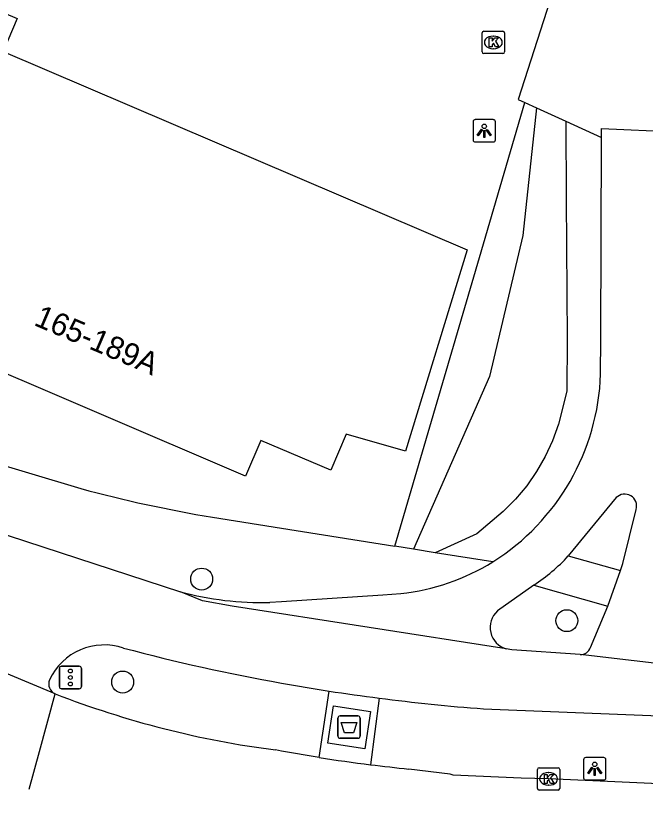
# Model space of a CAD drawing. Extents: x 161771 to 163125, y 382479 to 383177.
# Drawn here: x 162488.12 to 162516.25, y 382517.95 to 382552.96 of the extents above; entities that cross this region are included whole.
import ezdxf

# ---------------------------------------------------------------- set-up
doc = ezdxf.new("R2010")
doc.units = 0
for name, color, linetype in [('IMGEO_Afval_apart_plaats', 7, 'Continuous'), ('IMGEO_Berm_groen', 7, 'Continuous'), ('IMGEO_Boom', 7, 'Continuous'), ('IMGEO_Fietspad_gesloten', 7, 'Continuous'), ('IMGEO_Groenvoorziening', 7, 'Continuous'), ('IMGEO_Kolk', 7, 'Continuous'), ('IMGEO_Lichtpunt', 7, 'Continuous'), ('IMGEO_Pand', 7, 'Continuous'), ('IMGEO_Pand_nummerreeks', 7, 'Continuous'), ('IMGEO_Rijbaan_lokaal_gesloten', 7, 'Continuous'), ('IMGEO_Verkeersregelinstallatiepaal', 7, 'Continuous'), ('IMGEO_Voetpad_gesloten', 7, 'Continuous'), ('IMGEO_Voetpad_open', 7, 'Continuous')]:
    doc.layers.add(name, color=color, linetype=linetype)

msp = doc.modelspace()

# ---------------------------------------------------------------- linework, layer by layer
at = {"layer": 'IMGEO_Afval_apart_plaats'}
for p, q in [((162502.516, 382520.812), (162502.516, 382521.612)), ((162502.516, 382521.612), (162502.516, 382520.812)), ((162502.616, 382521.712), (162503.406, 382521.712)), ((162503.406, 382521.712), (162502.616, 382521.712)), ((162503.506, 382521.612), (162503.506, 382520.812)), ((162503.506, 382520.812), (162503.506, 382521.612)), ((162503.406, 382520.712), (162502.616, 382520.712)), ((162502.616, 382520.712), (162503.406, 382520.712))]:
    msp.add_line(p, q, dxfattribs=at)
msp.add_lwpolyline([(162502.659, 382521.426), (162503.363, 382521.426), (162503.214, 382520.956), (162502.808, 382520.956), (162502.659, 382521.426)], dxfattribs=at)
for centre, start, end in [((162502.616, 382521.612), 90, 180), ((162502.616, 382521.612), 90, 180), ((162503.406, 382521.612), 0, 90), ((162503.406, 382521.612), 360, 90), ((162502.616, 382520.812), 180, 270), ((162502.616, 382520.812), 180, 270), ((162503.406, 382520.812), 270, 0), ((162503.406, 382520.812), 270, 0)]:
    msp.add_arc(centre, 0.1, start, end, dxfattribs=at)
at = {"layer": 'IMGEO_Berm_groen'}
msp.add_lwpolyline([(162511.387, 382548.849), (162510.769, 382543.149), (162509.285, 382536.868), (162505.899, 382529.15)], dxfattribs=at)
at = {"layer": 'IMGEO_Boom'}
for centre in [(162496.432, 382527.82), (162512.74, 382525.964), (162492.903, 382523.224)]:
    msp.add_circle(centre, 0.489, dxfattribs=at)
at = {"layer": 'IMGEO_Fietspad_gesloten'}
for points in [[(162403.216, 382564.883), (162475.554, 382533.976), (162479.297, 382532.536), (162495.481, 382527.248)], [(162514.287, 382547.524), (162514.288, 382547.931), (162517.602, 382547.783)], [(162514.25, 382536.967), (162514.255, 382538.524), (162514.287, 382547.524)], [(162514.949, 382531.454), (162512.803, 382528.852)], [(162515.132, 382528.204), (162515.234, 382528.52), (162515.838, 382530.931)], [(162514.569, 382526.614), (162515.132, 382528.204)], [(162511.265, 382527.552), (162509.641, 382526.398)], [(162510.033, 382524.703), (162497.786, 382526.615), (162496.462, 382526.848), (162495.481, 382527.248)], [(162499.47, 382526.782), (162500, 382526.817), (162504.523, 382527.119), (162505.327, 382527.173)], [(162513.791, 382524.773), (162514.569, 382526.614)], [(162513.343, 382524.453), (162510.286, 382524.663), (162510.033, 382524.703)], [(162521.087, 382523.559), (162520.825, 382523.575), (162513.343, 382524.453)], [(162509.025, 382522.029), (162532.571, 382521.091), (162537.877, 382520.848)]]:
    msp.add_lwpolyline(points, dxfattribs=at)
for centre, radius, start, end in [((162503.923, 382537.328), 10.334, 302.2311, 357.9968), ((162515.327, 382531.079), 0.532, 343.8004, 135.2629), ((162504.206, 382537.1), 9.99, 276.4424, 301.5538), ((162506.984, 382534.176), 7.887, 302.8718, 317.5407), ((162499.081, 382540.759), 13.983, 255.0799, 271.5937), ((162510.312, 382525.66), 0.997, 132.2655, 253.778), ((162492.084, 382522.169), 2.711, 71.5081, 154.8808), ((162515.595, 382610.343), 88.55, 255.17893, 259.85633), ((162513.364, 382524.897), 0.445, 267.2779, 343.7975), ((162490.098, 382523.15), 0.498, 160.0309, 245.0255), ((162515.579, 382609.781), 87.993, 259.80218, 261.20313), ((162515.7, 382610.655), 88.876, 261.21189, 262.66455), ((162515.697, 382610.316), 88.539, 262.63855, 265.67805)]:
    msp.add_arc(centre, radius, start, end, dxfattribs=at)
at = {"layer": 'IMGEO_Groenvoorziening'}
msp.add_lwpolyline([(162505.054, 382529.284), (162508.84, 382542.177), (162510.869, 382549.086)], dxfattribs=at)
at = {"layer": 'IMGEO_Kolk'}
for p, q in [((162508.957, 382551.346), (162508.957, 382552.198)), ((162509.032, 382552.272), (162509.884, 382552.272)), ((162509.445, 382552.052), (162509.47, 382552.052)), ((162509.958, 382552.198), (162509.958, 382551.346)), ((162509.468, 382551.492), (162509.443, 382551.492)), ((162509.884, 382551.272), (162509.032, 382551.272)), ((162511.423, 382518.476), (162511.423, 382519.328)), ((162511.498, 382519.402), (162512.35, 382519.402)), ((162511.911, 382519.182), (162511.936, 382519.182)), ((162512.424, 382519.328), (162512.424, 382518.476)), ((162511.934, 382518.622), (162511.909, 382518.622)), ((162512.35, 382518.402), (162511.498, 382518.402))]:
    msp.add_line(p, q, dxfattribs=at)
for points in [[(162508.957, 382551.346), (162508.957, 382552.198)], [(162509.032, 382552.272), (162509.884, 382552.272)], [(162509.958, 382552.198), (162509.958, 382551.346)], [(162509.278, 382551.972), (162509.401, 382551.972), (162509.401, 382551.821), (162509.531, 382551.972), (162509.695, 382551.972), (162509.549, 382551.821), (162509.702, 382551.572), (162509.55, 382551.572), (162509.465, 382551.736), (162509.401, 382551.669), (162509.401, 382551.572), (162509.278, 382551.572), (162509.278, 382551.972)], [(162509.884, 382551.272), (162509.032, 382551.272)], [(162511.423, 382518.476), (162511.423, 382519.328)], [(162511.498, 382519.402), (162512.35, 382519.402)], [(162512.424, 382519.328), (162512.424, 382518.476)], [(162511.744, 382519.102), (162511.867, 382519.102), (162511.867, 382518.951), (162511.997, 382519.102), (162512.161, 382519.102), (162512.015, 382518.951), (162512.168, 382518.702), (162512.016, 382518.702), (162511.931, 382518.866), (162511.867, 382518.799), (162511.867, 382518.702), (162511.744, 382518.702), (162511.744, 382519.102)], [(162512.35, 382518.402), (162511.498, 382518.402)]]:
    msp.add_lwpolyline(points, dxfattribs=at)
for centre, start, end in [((162509.034, 382552.196), 91.552, 178.448), ((162509.034, 382552.196), 91.552, 178.448), ((162509.882, 382552.196), 1.552, 88.448), ((162509.882, 382552.196), 1.552, 88.448), ((162509.034, 382551.348), 181.552, 268.448), ((162509.034, 382551.348), 181.552, 268.448), ((162509.882, 382551.348), 271.552, 358.448), ((162509.882, 382551.348), 271.552, 358.448), ((162511.5, 382519.326), 91.552, 178.448), ((162511.5, 382519.326), 91.552, 178.448), ((162512.348, 382519.326), 1.552, 88.448), ((162512.348, 382519.326), 1.552, 88.448), ((162511.5, 382518.478), 181.552, 268.448), ((162511.5, 382518.478), 181.552, 268.448), ((162512.348, 382518.478), 271.552, 358.448), ((162512.348, 382518.478), 271.552, 358.448)]:
    msp.add_arc(centre, 0.0765, start, end, dxfattribs=at)
for centre, major_axis, ratio, start_param, end_param in [((162509.444, 382551.772), (-0.387, 0.002), 0.722429, 4.712389, 7.853982), ((162509.469, 382551.772), (-0.39, 0.002), 0.717154, 1.570796, 4.712389), ((162511.91, 382518.902), (-0.387, 0.002), 0.722429, 4.712389, 7.853982), ((162511.935, 382518.902), (-0.39, 0.002), 0.717154, 1.570796, 4.712389)]:
    msp.add_ellipse(centre, major_axis=major_axis, ratio=ratio, start_param=start_param, end_param=end_param, dxfattribs=at)
at = {"layer": 'IMGEO_Lichtpunt'}
for p, q in [((162508.554, 382548.229), (162508.554, 382547.422)), ((162508.554, 382548.229), (162508.554, 382547.422)), ((162509.456, 382548.324), (162508.648, 382548.324)), ((162509.456, 382548.324), (162508.648, 382548.324)), ((162509.55, 382547.422), (162509.55, 382548.229)), ((162509.55, 382547.422), (162509.55, 382548.229)), ((162508.648, 382547.328), (162509.456, 382547.328)), ((162508.648, 382547.328), (162509.456, 382547.328)), ((162514.39, 382519.85), (162513.582, 382519.85)), ((162514.39, 382519.85), (162513.582, 382519.85)), ((162513.488, 382519.755), (162513.488, 382518.948)), ((162513.488, 382519.755), (162513.488, 382518.948)), ((162514.484, 382518.948), (162514.484, 382519.755)), ((162514.484, 382518.948), (162514.484, 382519.755)), ((162513.582, 382518.854), (162514.39, 382518.854)), ((162513.582, 382518.854), (162514.39, 382518.854))]:
    msp.add_line(p, q, dxfattribs=at)
for points in [[(162508.928, 382547.893), (162508.967, 382547.865), (162508.779, 382547.603), (162508.741, 382547.63), (162508.928, 382547.893)], [(162509.03, 382547.845), (162509.077, 382547.845), (162509.077, 382547.523), (162509.03, 382547.523), (162509.03, 382547.845)], [(162509.14, 382547.865), (162509.178, 382547.892), (162509.365, 382547.63), (162509.326, 382547.602), (162509.14, 382547.865)], [(162513.862, 382519.419), (162513.901, 382519.391), (162513.713, 382519.129), (162513.675, 382519.156), (162513.862, 382519.419)], [(162513.964, 382519.371), (162514.011, 382519.371), (162514.011, 382519.049), (162513.964, 382519.049), (162513.964, 382519.371)], [(162514.074, 382519.391), (162514.112, 382519.418), (162514.299, 382519.156), (162514.26, 382519.128), (162514.074, 382519.391)]]:
    msp.add_lwpolyline(points, dxfattribs=at)
for centre in [(162509.053, 382548.027), (162513.987, 382519.553)]:
    msp.add_circle(centre, 0.0994, dxfattribs=at)
for centre, start, end in [((162508.648, 382548.229), 90, 180), ((162508.648, 382548.229), 90, 180), ((162509.456, 382548.229), 0, 90), ((162509.456, 382548.229), 0, 90), ((162508.648, 382547.422), 180, 270), ((162508.648, 382547.422), 180, 270), ((162509.456, 382547.422), 270, 0), ((162509.456, 382547.422), 270, 360), ((162513.582, 382519.755), 90, 180), ((162513.582, 382519.755), 90, 180), ((162514.39, 382519.755), 0, 90), ((162514.39, 382519.755), 0, 90), ((162513.582, 382518.948), 180, 270), ((162513.582, 382518.948), 180, 270), ((162514.39, 382518.948), 270, 0), ((162514.39, 382518.948), 270, 360)]:
    msp.add_arc(centre, 0.0946, start, end, dxfattribs=at)
at = {"layer": 'IMGEO_Pand'}
msp.add_lwpolyline([(162468.969, 382555.275), (162478.286, 382551.307), (162480.358, 382556.171), (162483.588, 382554.796), (162488.188, 382552.837), (162487.561, 382551.364), (162508.291, 382542.509), (162505.539, 382533.532), (162502.883, 382534.282), (162502.196, 382532.679), (162499.067, 382534.004), (162498.39, 382532.406), (162484.994, 382538.139), (162484.309, 382536.517), (162480.038, 382538.321), (162479.345, 382536.736), (162463.859, 382543.342)], dxfattribs=at)
at = {"layer": 'IMGEO_Rijbaan_lokaal_gesloten'}
for points in [[(162489.888, 382522.698), (162486.701, 382524.024)], [(162488.722, 382518.442), (162489.185, 382520.131), (162489.888, 382522.698)], [(162501.675, 382519.859), (162500, 382520.144), (162499.724, 382520.195)], [(162541.097, 382517.946), (162536.539, 382518.005), (162532.671, 382518.071), (162530.929, 382518.113), (162527.698, 382518.195), (162511.924, 382518.901), (162510.697, 382518.928), (162507.665, 382519.071), (162507.533, 382519.12), (162505.689, 382519.342)]]:
    msp.add_lwpolyline(points, dxfattribs=at)
for centre, radius, start, end in [((162505.11, 382561.938), 42.089, 248.7977, 262.6479), ((162512.619, 382589.277), 70.275, 261.0409, 262.92975), ((162513.09, 382592.685), 73.716, 262.89207, 264.23746)]:
    msp.add_arc(centre, radius, start, end, dxfattribs=at)
at = {"layer": 'IMGEO_Verkeersregelinstallatiepaal'}
for p, q in [((162490.074, 382523.027), (162490.074, 382523.827)), ((162490.074, 382523.827), (162490.074, 382523.027)), ((162490.174, 382523.927), (162490.964, 382523.927)), ((162490.964, 382523.927), (162490.174, 382523.927)), ((162491.064, 382523.827), (162491.064, 382523.027)), ((162491.064, 382523.027), (162491.064, 382523.827)), ((162490.964, 382522.927), (162490.174, 382522.927)), ((162490.174, 382522.927), (162490.964, 382522.927))]:
    msp.add_line(p, q, dxfattribs=at)
for centre in [(162490.569, 382523.717), (162490.569, 382523.427), (162490.569, 382523.137)]:
    msp.add_circle(centre, 0.085, dxfattribs=at)
for centre, start, end in [((162490.174, 382523.827), 90, 180), ((162490.174, 382523.827), 90, 180), ((162490.964, 382523.827), 0, 90), ((162490.964, 382523.827), 360, 90), ((162490.174, 382523.027), 180, 270), ((162490.174, 382523.027), 180, 270), ((162490.964, 382523.027), 270, 0), ((162490.964, 382523.027), 270, 0)]:
    msp.add_arc(centre, 0.1, start, end, dxfattribs=at)
at = {"layer": 'IMGEO_Voetpad_gesloten'}
msp.add_lwpolyline([(162502.065, 382520.491), (162502.324, 382522.167), (162503.977, 382521.912), (162503.718, 382520.236), (162502.065, 382520.491)], dxfattribs=at)
at = {"layer": 'IMGEO_Voetpad_open'}
for points in [[(162512.541, 382555.383), (162510.567, 382549.224), (162510.869, 382549.086)], [(162510.869, 382549.086), (162511.387, 382548.849)], [(162511.387, 382548.849), (162512.696, 382548.251)], [(162512.696, 382548.251), (162512.717, 382544.774), (162512.755, 382538.529), (162512.747, 382536.199), (162512.363, 382534.727), (162512.101, 382533.995), (162511.778, 382533.289), (162511.392, 382532.616), (162510.949, 382531.977), (162510.451, 382531.38), (162509.903, 382530.829), (162508.726, 382529.838), (162506.866, 382528.996)], [(162512.696, 382548.251), (162514.287, 382547.524)], [(162477.595, 382535.873), (162491.032, 382531.862)], [(162496.909, 382530.58), (162500, 382530.088), (162505.054, 382529.284)], [(162505.899, 382529.15), (162505.054, 382529.284)], [(162506.866, 382528.996), (162505.899, 382529.15)], [(162509.434, 382528.587), (162506.866, 382528.996)], [(162512.803, 382528.852), (162515.132, 382528.204)], [(162511.265, 382527.552), (162514.569, 382526.614)], [(162501.675, 382519.859), (162502.122, 382522.823)], [(162504.353, 382522.507), (162503.969, 382519.536)]]:
    msp.add_lwpolyline(points, dxfattribs=at)
msp.add_arc((162506.879, 382590.399), 60.644, 254.85163, 260.53708, dxfattribs=at)

# ---------------------------------------------------------------- texts
at = {"layer": 'IMGEO_Pand_nummerreeks'}
msp.add_text('165-189A', height=1, rotation=336.9155, dxfattribs=at).set_placement((162488.892, 382539.169))

doc.saveas('drawing.dxf')
